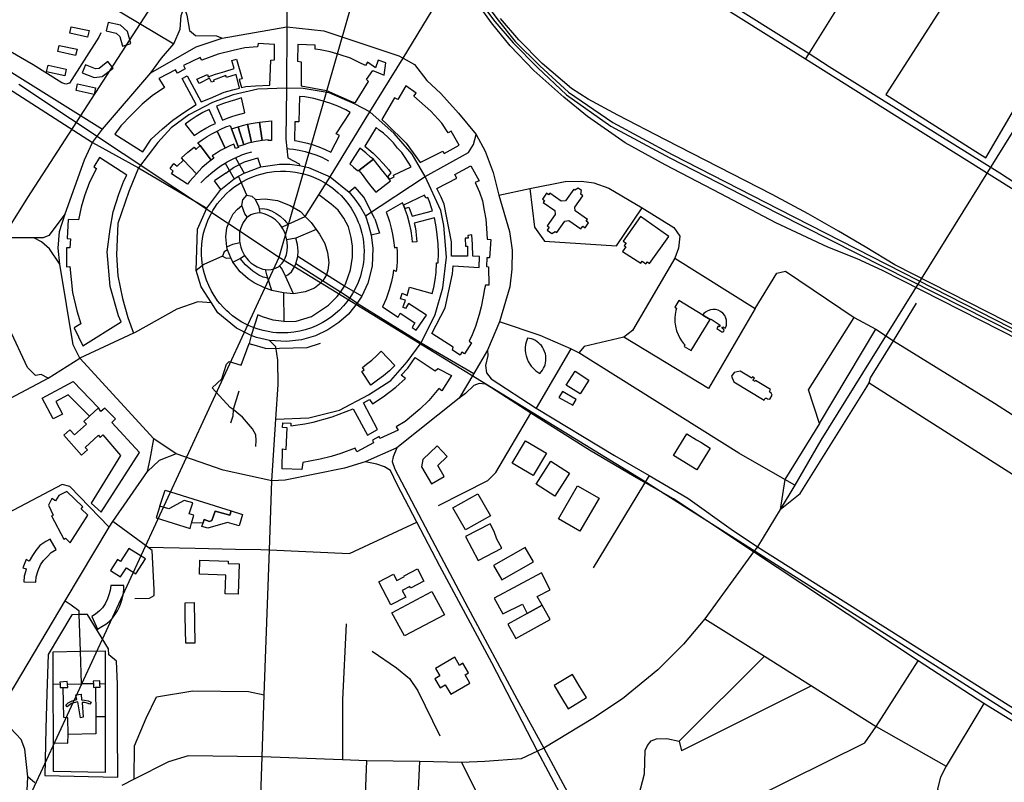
# Model space of a CAD drawing. Header units: millimetres. Extents: x 664923 to 767831, y 3118803 to 3207600.
# Tile 262 of 422: x 716620 to 718021, y 3168564 to 3169649. Entities that reach past the tile are written whole.
import ezdxf

# ---------------------------------------------------------------- set-up
doc = ezdxf.new("R2010")
doc.units = ezdxf.units.MM
for name, color, linetype in [('buildings', 5, 'Continuous'), ('parks', 8, 'Continuous'), ('railways', 4, 'Continuous'), ('roads_2', 2, 'Continuous'), ('roads_3', 3, 'Continuous')]:
    doc.layers.add(name, color=color, linetype=linetype)

msp = doc.modelspace()

# ---------------------------------------------------------------- linework, layer by layer
at = {"layer": 'buildings'}
for points in [[(716693.17, 3169639.34), (716718.67, 3169633.75), (716716.66, 3169624.67), (716691.15, 3169630.24), (716693.17, 3169639.34)], [(716778.34, 3169615.27), (716773.3, 3169632.41), (716763.36, 3169641.61), (716745.76, 3169645.47), (716743.1, 3169633.4), (716757.38, 3169630.27), (716762.33, 3169625.67), (716766.41, 3169611.8), (716778.34, 3169615.27)], [(716676.21, 3169612.82), (716701.55, 3169607.27), (716699.57, 3169598.34), (716674.23, 3169603.89), (716676.21, 3169612.82)], [(716795.31, 3169461.39), (716807.05, 3169479.29), (716823.24, 3169494.22), (716837.85, 3169506.45), (716853.58, 3169517.44), (716871.25, 3169528.46), (716851.38, 3169565.73), (716858.39, 3169569.25), (716878.14, 3169532.54), (716891.22, 3169537.87), (716910.76, 3169546.04), (716923.23, 3169549.59), (716932.92, 3169552.03), (716927.88, 3169571.33), (716914.31, 3169567.02), (716913.45, 3169570.01), (716895.5, 3169563.15), (716896.03, 3169561.33), (716892.9, 3169560.49), (716890.2, 3169566.18), (716875.36, 3169558.6), (716872.1, 3169564.8), (716886.95, 3169571.34), (716888.32, 3169568.24), (716898.48, 3169572.08), (716911.8, 3169575.46), (716925.32, 3169579.92), (716921.68, 3169591.11), (716928.53, 3169592.99), (716936.29, 3169565.26), (716932.45, 3169564.36), (716935.63, 3169552.71), (716941.57, 3169554.21), (716955.41, 3169555.33), (716975.74, 3169556.16), (716977.09, 3169591.89), (716982.37, 3169592.05), (716982.39, 3169614.03), (716959.31, 3169615.59), (716958.41, 3169610.82), (716940.53, 3169609.4), (716923.93, 3169605.7), (716902.57, 3169600.13), (716879.02, 3169591.75), (716876.78, 3169595.69), (716853.06, 3169584.17), (716855.38, 3169579.39), (716844.38, 3169573.49), (716841.76, 3169577.99), (716818.03, 3169565.53), (716825.91, 3169553.09), (716808.26, 3169540.82), (716794.44, 3169529.21), (716778.61, 3169513.63), (716763.93, 3169498.16), (716755.5, 3169486.43), (716795.31, 3169461.39)], [(717015.46, 3169614.28), (717015.08, 3169590.39), (717020.28, 3169589.55), (717020.6, 3169555.14), (717056.44, 3169548.38), (717092.99, 3169532.52), (717097.56, 3169531.41), (717116.41, 3169561.51), (717113.22, 3169564.06), (717122.44, 3169577.03), (717138.32, 3169570.27), (717140.99, 3169587.94), (717129.95, 3169591.93), (717126.35, 3169580.88), (717114.69, 3169588.78), (717111.84, 3169584.27), (717102.76, 3169588.53), (717090.61, 3169594.57), (717075.98, 3169599.23), (717061.57, 3169603.44), (717047.46, 3169606.32), (717040.37, 3169607.25), (717040.36, 3169613.14), (717015.46, 3169614.28)], [(716660.34, 3169584.63), (716686.15, 3169578.98), (716684.07, 3169569.59), (716658.25, 3169575.23), (716660.34, 3169584.63)], [(716709.05, 3169573.8), (716725.97, 3169567.32), (716737.49, 3169568.31), (716753.01, 3169580.35), (716745.55, 3169589.87), (716732.86, 3169580.04), (716727.71, 3169579.59), (716713.41, 3169585.05), (716709.05, 3169573.8)], [(716702.3, 3169557.87), (716727.9, 3169552.27), (716725.87, 3169543.09), (716700.27, 3169548.69), (716702.3, 3169557.87)], [(717189.6, 3169446.41), (717221.89, 3169462.46), (717223.81, 3169459.11), (717245.37, 3169470.74), (717233.72, 3169490.61), (717229.54, 3169488.18), (717220.65, 3169502.12), (717205.08, 3169519.31), (717180.81, 3169540.78), (717184.17, 3169545.02), (717169.26, 3169555.45), (717158.11, 3169535.67), (717153.08, 3169538.18), (717135, 3169507.31), (717141.65, 3169501.25), (717169.64, 3169473.69), (717189.6, 3169446.41)], [(716899.83, 3169526.17), (716908.34, 3169506.23), (716914.35, 3169508.96), (716921.65, 3169511.44), (716927.91, 3169513.38), (716934.94, 3169515.34), (716940.44, 3169516.75), (716935.56, 3169538.05), (716927.21, 3169535.55), (716918.86, 3169533.04), (716909.99, 3169530.02), (716899.83, 3169526.17)], [(717011.25, 3169503.94), (717010.91, 3169477.27), (717014.25, 3169476.85), (717029.3, 3169473.71), (717037.34, 3169471.41), (717045.76, 3169468.52), (717054.72, 3169464.9), (717062.87, 3169461.05), (717075.05, 3169484.63), (717070.36, 3169486.84), (717090.35, 3169517.23), (717084.1, 3169520.98), (717072.42, 3169526.28), (717061.29, 3169530.5), (717050.21, 3169533.96), (717038.68, 3169537.1), (717025.44, 3169539.78), (717017.9, 3169540.1), (717017.17, 3169503.86), (717011.25, 3169503.94)], [(716898.71, 3169501.88), (716889.45, 3169521.8), (716880.61, 3169517.47), (716870.99, 3169511.54), (716862.7, 3169505.9), (716855.47, 3169500.81), (716868.07, 3169484.6), (716876.62, 3169490.24), (716884.68, 3169495.09), (716892.73, 3169499.15), (716898.71, 3169501.88)], [(716919.49, 3169498.87), (716921.29, 3169493.97), (716930.66, 3169468.79), (716931.09, 3169467.51), (716927.19, 3169465.87), (716924.48, 3169472.08), (716918.98, 3169469.88), (716912.48, 3169466.64), (716900.78, 3169490.95), (716905.97, 3169493.66), (716913.26, 3169496.93), (716919.49, 3169498.87)], [(716931, 3169496.94), (716938.74, 3169471.5), (716930.66, 3169468.79), (716921.29, 3169493.97), (716931, 3169496.94)], [(716943.87, 3169500.62), (716949.64, 3169474.51), (716944.89, 3169473.5), (716938.74, 3169471.5), (716931, 3169496.94), (716936.94, 3169498.71), (716943.87, 3169500.62)], [(716961.12, 3169503.56), (716964.76, 3169477.26), (716956.43, 3169475.85), (716949.64, 3169474.51), (716943.87, 3169500.62), (716952, 3169502.16), (716961.12, 3169503.56)], [(716978.33, 3169505.22), (716978.14, 3169477.51), (716973.7, 3169477.43), (716973.56, 3169478.34), (716964.76, 3169477.26), (716961.12, 3169503.56), (716969.49, 3169504.51), (716978.33, 3169505.22)], [(717110.78, 3169469.53), (717116.92, 3169464.69), (717123.04, 3169459.33), (717129.99, 3169452.14), (717136.94, 3169444.71), (717144.45, 3169436.23), (717147.95, 3169431.34), (717143.08, 3169425.73), (717146.14, 3169422.49), (717152.81, 3169425.69), (717151.69, 3169428.27), (717176.94, 3169440.23), (717172.88, 3169446.67), (717168.3, 3169453.12), (717163.65, 3169460.39), (717157.55, 3169466.75), (717151.62, 3169474.21), (717144.02, 3169481.94), (717137.36, 3169487.84), (717131.6, 3169492.1), (717127.07, 3169495.93), (717110.78, 3169469.53)], [(716912.48, 3169466.64), (716905.72, 3169463.37), (716900.05, 3169459.62), (716894.06, 3169455.85), (716896.25, 3169452.24), (716892.49, 3169449.59), (716876.74, 3169470.15), (716873.26, 3169474), (716879.49, 3169478.55), (716886.75, 3169483.12), (716893.24, 3169487.16), (716900.78, 3169490.95), (716912.48, 3169466.64)], [(716892.49, 3169449.59), (716886.42, 3169444.75), (716879.08, 3169438.39), (716871.68, 3169430.2), (716852.98, 3169449.61), (716850.31, 3169452.69), (716859.33, 3169460.95), (716868.38, 3169467.9), (716870.57, 3169464.82), (716876.74, 3169470.15), (716892.49, 3169449.59)], [(717103.7, 3169466.71), (717089.56, 3169444.15), (717095.1, 3169439.65), (717100.75, 3169434.64), (717102.38, 3169434.86), (717123.28, 3169451.04), (717118.97, 3169454), (717112.39, 3169459.83), (717105.91, 3169465.09), (717103.7, 3169466.71)], [(716709.73, 3169185.37), (716764.44, 3169219.54), (716760.74, 3169227.8), (716748.66, 3169269.85), (716744.48, 3169319.05), (716748.59, 3169351.38), (716752.79, 3169376.13), (716760.85, 3169400.99), (716767.97, 3169420.09), (716772.31, 3169427.99), (716733.32, 3169453.22), (716725.64, 3169439.94), (716729.15, 3169437.47), (716719.17, 3169418.38), (716712.32, 3169398.91), (716707.43, 3169382.68), (716703.79, 3169364.81), (716688.74, 3169365.16), (716687.41, 3169338.21), (716692.34, 3169337.77), (716691.43, 3169324.68), (716686.75, 3169324.96), (716686.74, 3169297.91), (716691.16, 3169298.03), (716695.12, 3169261.14), (716701.33, 3169235.05), (716707, 3169216.61), (716697.61, 3169211.02), (716709.73, 3169185.37)], [(716871.68, 3169430.2), (716867.33, 3169425.34), (716861.68, 3169419.23), (716858.61, 3169415.26), (716835.77, 3169430.23), (716838.35, 3169433.94), (716834.06, 3169437.52), (716839.43, 3169444.92), (716843.96, 3169441.1), (716852.98, 3169449.61), (716871.68, 3169430.2)], [(717126.63, 3169403.86), (717147.54, 3169420.04), (717143.08, 3169425.73), (717134.85, 3169436.25), (717126.25, 3169447.24), (717123.28, 3169451.04), (717102.38, 3169434.86), (717107.02, 3169428.93), (717114.51, 3169419.36), (717121.64, 3169410.24), (717126.63, 3169403.86)], [(717268.24, 3169212.76), (717263.74, 3169201.19), (717259.19, 3169191.97), (717262.93, 3169189.43), (717252.99, 3169173.85), (717248.99, 3169176.13), (717246.46, 3169171.9), (717235.69, 3169179.15), (717236.82, 3169183.65), (717206.14, 3169202.8), (717225.09, 3169239.37), (717235.94, 3169287.7), (717236.68, 3169298.95), (717273.52, 3169296.91), (717274.29, 3169312.58), (717264.8, 3169312.92), (717264.24, 3169329.35), (717263.22, 3169343.17), (717257.43, 3169342.54), (717257.77, 3169338.64), (717253.84, 3169338.56), (717254.05, 3169327.08), (717256.94, 3169327.13), (717256.94, 3169312.78), (717234.34, 3169312.93), (717234.15, 3169333.45), (717223.75, 3169387), (717219.54, 3169396.81), (717213.31, 3169409.24), (717241.73, 3169423.82), (717239.21, 3169429.15), (717261.89, 3169441.5), (717273.57, 3169420.22), (717268.01, 3169417.49), (717274.09, 3169403.95), (717278.2, 3169391.84), (717280.77, 3169378.07), (717283.07, 3169365.56), (717284.32, 3169352.8), (717284.89, 3169337.02), (717290.03, 3169336.67), (717288.46, 3169310.76), (717284.53, 3169310.68), (717283.98, 3169298.15), (717287.15, 3169297.94), (717287.35, 3169271.84), (717282.63, 3169271.76), (717281.15, 3169266.51), (717279.28, 3169255.77), (717276.38, 3169240.84), (717273.44, 3169230.09), (717268.24, 3169212.76)], [(717196.03, 3169399.86), (717166.18, 3169385.4), (717168.02, 3169380.54), (717173.78, 3169382.49), (717178.22, 3169369.78), (717207.2, 3169377.36), (717205.52, 3169383.08), (717203.6, 3169389.3), (717200.84, 3169396.3), (717197.95, 3169395.46), (717196.03, 3169399.86)], [(717366.79, 3169392), (717364.77, 3169389.11), (717381.09, 3169377.78), (717381.99, 3169372.38), (717370.43, 3169355.92), (717373.26, 3169353.94), (717370.35, 3169349.81), (717376.91, 3169345.26), (717381.78, 3169348.03), (717384.1, 3169346.42), (717395.66, 3169362.88), (717401.14, 3169363.85), (717418.39, 3169351.87), (717421.04, 3169355.65), (717424.27, 3169353.41), (717429.23, 3169360.47), (717426, 3169362.72), (717427.72, 3169365.16), (717410.03, 3169377.44), (717409.67, 3169382.48), (717421.22, 3169398.94), (717418.16, 3169401.07), (717419.27, 3169406.45), (717414.51, 3169409.76), (717409.91, 3169406.79), (717408.14, 3169408.02), (717396.59, 3169391.56), (717390.11, 3169391.28), (717374.09, 3169402.4), (717372.5, 3169400.13), (717369.27, 3169402.37), (717363.56, 3169394.24), (717366.79, 3169392)], [(717164.7, 3169388.77), (717141.5, 3169375.4), (717143.82, 3169369.26), (717146.07, 3169362.47), (717148.69, 3169352.96), (717150.55, 3169344.31), (717152, 3169335.15), (717152.99, 3169324.76), (717156.75, 3169325.54), (717157.13, 3169318.75), (717156.98, 3169312.75), (717156.85, 3169305.69), (717156.46, 3169298.38), (717155.54, 3169291.32), (717151.94, 3169292.95), (717150.83, 3169285.66), (717149.06, 3169277.03), (717145.81, 3169265.1), (717141.22, 3169252.35), (717135.98, 3169240.78), (717158.39, 3169226.32), (717159.85, 3169228.98), (717161.12, 3169231.78), (717182.09, 3169218.21), (717178.3, 3169211.61), (717184.11, 3169207.8), (717198.7, 3169228.95), (717173.18, 3169245.45), (717168.85, 3169238.59), (717164.98, 3169240.3), (717165.94, 3169242.42), (717168.81, 3169250.37), (717161.78, 3169252.28), (717164.01, 3169260.41), (717171.24, 3169257.16), (717174.36, 3169268.62), (717206.76, 3169259.9), (717208.99, 3169268.3), (717211.15, 3169279.04), (717212.27, 3169289.51), (717212.91, 3169303.54), (717215.16, 3169303.38), (717215.92, 3169317.5), (717215.44, 3169330.54), (717213.53, 3169347.72), (717212.06, 3169357.36), (717210.01, 3169367.24), (717181.03, 3169359.91), (717182.44, 3169354.72), (717183.34, 3169348.47), (717184.24, 3169342.74), (717184.93, 3169333.1), (717178.98, 3169332.76), (717178.44, 3169338.47), (717176.75, 3169349.15), (717174.59, 3169359.24), (717171.59, 3169370.13), (717168.94, 3169378.09), (717168.02, 3169380.54), (717166.18, 3169385.4), (717164.7, 3169388.77)], [(717543.37, 3169341.11), (717503.02, 3169369.35), (717478.3, 3169334.4), (717482.54, 3169331.44), (717480.06, 3169327.93), (717482.42, 3169326.27), (717477.58, 3169319.43), (717503.64, 3169303.03), (717505.56, 3169305.75), (717510.93, 3169302), (717512.97, 3169304.89), (717516.17, 3169302.65), (717543.37, 3169341.11)], [(717554.49, 3169238.82), (717553.51, 3169235.5), (717552.45, 3169230.01), (717552.01, 3169225.4), (717552.07, 3169219.03), (717552.76, 3169213.53), (717554.39, 3169206.91), (717556.56, 3169201.26), (717559.19, 3169196.18), (717561.71, 3169192.28), (717564.35, 3169188.81), (717566.4, 3169186.57), (717565.23, 3169184.63), (717575.28, 3169178.56), (717602.26, 3169222.78), (717591.76, 3169229.11), (717557.68, 3169249.7), (717552, 3169240.4), (717554.49, 3169238.82)], [(717620.16, 3169212.61), (717623.77, 3169210.28), (717624.69, 3169212.04), (717625.48, 3169214.72), (717625.73, 3169218.47), (717625.57, 3169221.76), (717624.61, 3169224.89), (717622.98, 3169228.42), (717620.44, 3169231.68), (717617, 3169234.35), (717613.57, 3169236.02), (717609.73, 3169236.98), (717605.83, 3169237.12), (717602.51, 3169236.6), (717598.8, 3169235.24), (717595.6, 3169233.24), (717593.33, 3169231.19), (717591.76, 3169229.11), (717602.26, 3169222.78), (717603.56, 3169223.37), (717616.6, 3169214.92), (717615.11, 3169212.58), (717613.86, 3169213.36), (717611.71, 3169209.95), (717618.97, 3169205.42), (717619.32, 3169205.28), (717620, 3169205.18), (717620.69, 3169205.33), (717621.29, 3169205.69), (717621.68, 3169206.16), (717621.93, 3169206.83), (717621.96, 3169207.44), (717621.77, 3169208.07), (717621.48, 3169208.51), (717621.14, 3169208.85), (717618.75, 3169210.35), (717620.16, 3169212.61)], [(717359.79, 3169146.08), (717361.87, 3169148.2), (717363.79, 3169150.88), (717365.31, 3169153.47), (717366.37, 3169155.77), (717367.35, 3169158.47), (717367.99, 3169161.35), (717368.44, 3169164.37), (717368.59, 3169168.23), (717368.3, 3169171.35), (717367.84, 3169173.8), (717366.78, 3169177.33), (717365.29, 3169180.67), (717363.71, 3169183.46), (717362.09, 3169185.64), (717360.54, 3169187.36), (717358.5, 3169189.33), (717356.19, 3169191.08), (717353.68, 3169192.75), (717350.86, 3169194.22), (717348.23, 3169195.2), (717345.19, 3169195.97), (717342.45, 3169196.44), (717341.71, 3169194.64), (717340.49, 3169190.71), (717339.77, 3169187.26), (717339.31, 3169182.99), (717339.18, 3169179.19), (717339.68, 3169175.12), (717340.39, 3169171.3), (717341.76, 3169167.04), (717343.41, 3169163.24), (717345.78, 3169159.12), (717347.85, 3169156.27), (717350.81, 3169152.93), (717354.1, 3169149.98), (717357.14, 3169147.67), (717359.79, 3169146.08)], [(717153.56, 3169157.38), (717145.88, 3169149.94), (717137.78, 3169142.85), (717129.17, 3169136.28), (717119.5, 3169129.35), (717106.76, 3169148.68), (717110.15, 3169151.14), (717107.75, 3169154.71), (717113.41, 3169159.17), (717120.91, 3169165.05), (717127.42, 3169171.11), (717134.34, 3169177.91), (717153.56, 3169157.38)], [(716994.14, 3169075.87), (717005.57, 3169075.56), (717005.84, 3169071.74), (717025.54, 3169074.5), (717037.49, 3169076.6), (717064.48, 3169084.2), (717094.43, 3169095.81), (717115.03, 3169058.33), (717129.05, 3169066.2), (717108.95, 3169104.06), (717117.83, 3169109.11), (717122.13, 3169103.03), (717136.98, 3169112.99), (717155.19, 3169126.55), (717168.69, 3169138.89), (717162.67, 3169143.72), (717172.07, 3169153.49), (717182.47, 3169168.7), (717211.24, 3169149.8), (717214.66, 3169152.98), (717234.26, 3169143.25), (717220.75, 3169121.51), (717216.31, 3169124.54), (717202.08, 3169107.56), (717189.22, 3169095.17), (717168.17, 3169077.68), (717155.74, 3169070.31), (717158.56, 3169065.51), (717132.41, 3169053.36), (717131.2, 3169056.58), (717121.75, 3169051.34), (717123.48, 3169047.13), (717099.47, 3169034.48), (717097.09, 3169039.65), (717076.96, 3169032.08), (717063.07, 3169028.12), (717047.61, 3169024.01), (717032.66, 3169021.27), (717022.74, 3169019.42), (717021.23, 3169009.64), (716993.33, 3169010.48), (716993.68, 3169038.79), (716999.23, 3169037.8), (717000.29, 3169068.58), (716994.05, 3169069.07), (716994.14, 3169075.87)], [(717429.83, 3169136.65), (717417.42, 3169117.06), (717397.58, 3169129.5), (717409.99, 3169149.09), (717429.83, 3169136.65)], [(717666.05, 3169134.66), (717663.19, 3169136.38), (717663.96, 3169137.64), (717665.12, 3169139.56), (717662.51, 3169141.13), (717661.34, 3169139.22), (717644.72, 3169149.19), (717636.26, 3169147.51), (717632.62, 3169142.37), (717635.7, 3169134.33), (717679.17, 3169108.23), (717680.73, 3169110.8), (717682.17, 3169110.8), (717683.91, 3169109.78), (717687, 3169109.49), (717690.61, 3169115.05), (717689.04, 3169118.02), (717687.33, 3169119.21), (717686.63, 3169120.53), (717688.19, 3169123.09), (717666.82, 3169135.93), (717666.05, 3169134.66)], [(716652, 3169110.75), (716696.16, 3169134.54), (716732.01, 3169097.1), (716719.37, 3169085.34), (716688.9, 3169115.87), (716671.24, 3169106.15), (716680.75, 3169088.31), (716667.5, 3169081.54), (716652, 3169110.75)], [(717411.55, 3169109.19), (717391.98, 3169120.46), (717387.1, 3169112.06), (717406.67, 3169100.81), (717411.55, 3169109.19)], [(716736.08, 3168948.65), (716790.38, 3169033.71), (716751.02, 3169076.31), (716756.18, 3169081.36), (716740.94, 3169096.74), (716735.52, 3169091.94), (716732.01, 3169097.1), (716719.37, 3169085.34), (716711.38, 3169077.92), (716714.86, 3169074.06), (716697.83, 3169058.61), (716691.4, 3169065.8), (716682.88, 3169058.34), (716707.81, 3169029.83), (716716.33, 3169037.29), (716713.37, 3169040.9), (716732.21, 3169058.21), (716734.64, 3169054.86), (716738.49, 3169058.85), (716763.43, 3169029.55), (716721.67, 3168961.7), (716736.08, 3168948.65)], [(717369.62, 3169032.44), (717350.66, 3169000.67), (717320.67, 3169018.37), (717339.62, 3169050.16), (717369.62, 3169032.44)], [(717602.35, 3169039.85), (717583.36, 3169008.99), (717550.34, 3169029.09), (717569.31, 3169059.93), (717582.91, 3169051.67), (717588.79, 3169048.1), (717602.35, 3169039.85)], [(717223.87, 3168999.43), (717214.74, 3169015.11), (717228.32, 3169027.89), (717213.98, 3169042.96), (717193.61, 3169023.79), (717191.71, 3169013.31), (717205.8, 3168989.04), (717223.87, 3168999.43)], [(717402.37, 3169003.98), (717381.12, 3168971.45), (717354.55, 3168988.61), (717375.79, 3169021.16), (717402.37, 3169003.98)], [(716660.85, 3168958.75), (716667.67, 3168944.51), (716665.33, 3168943.68), (716683, 3168910.34), (716685.08, 3168911.69), (716692.01, 3168905.29), (716716.73, 3168944.64), (716707.39, 3168953.34), (716709.7, 3168956.51), (716687.25, 3168978.28), (716675.55, 3168972.59), (716670.97, 3168964.93), (716665.66, 3168967.97), (716660.85, 3168958.75)], [(716827.1, 3168979.83), (716920.98, 3168950.54), (716918.77, 3168944.22), (716897.93, 3168950.35), (716893.45, 3168936.7), (716890.07, 3168935.59), (716882.68, 3168938.06), (716880.91, 3168933.35), (716864.59, 3168933.13), (716867.87, 3168944.57), (716861.27, 3168946.28), (716866.23, 3168962.03), (716853.83, 3168965.45), (716832.01, 3168953.56), (716819.35, 3168957.25), (716827.1, 3168979.83)], [(717416.95, 3168921.71), (717386.46, 3168939.18), (717413.66, 3168986.16), (717444.15, 3168968.67), (717416.95, 3168921.71)], [(716814.15, 3168940.45), (716862.45, 3168925.68), (716864.59, 3168933.13), (716867.87, 3168944.57), (716861.27, 3168946.28), (716866.23, 3168962.03), (716853.83, 3168965.45), (716832.01, 3168953.56), (716819.35, 3168957.25), (716814.15, 3168940.45)], [(717271.9, 3168974.9), (717289.75, 3168943.27), (717254.17, 3168923.37), (717236.31, 3168955.01), (717271.9, 3168974.9)], [(716936.85, 3168945.33), (716932.43, 3168929.33), (716915.54, 3168934.23), (716887.62, 3168925.89), (716878.92, 3168928.08), (716880.91, 3168933.35), (716882.68, 3168938.06), (716890.07, 3168935.59), (716893.45, 3168936.7), (716897.93, 3168950.35), (716918.77, 3168944.22), (716920.98, 3168950.54), (716936.85, 3168945.33)], [(717289.12, 3168932.25), (717254.42, 3168913.99), (717272.44, 3168880.09), (717305.79, 3168897.65), (717298.85, 3168910.14), (717294.96, 3168921.27), (717289.12, 3168932.25)], [(716643.01, 3168849.25), (716643.66, 3168856.84), (716646.11, 3168865.75), (716649.64, 3168873.66), (716653.72, 3168880), (716658.87, 3168885.31), (716664.8, 3168891.17), (716671.8, 3168895.46), (716663.13, 3168910.45), (716657.16, 3168906.95), (716648.86, 3168901.05), (716642.97, 3168894.15), (716638.11, 3168887.27), (716633.53, 3168879.1), (716629.03, 3168881.37), (716624.53, 3168869.28), (716629.01, 3168868.05), (716628.05, 3168863.6), (716626.59, 3168857.56), (716625.95, 3168849.46), (716643.01, 3168849.25)], [(716771.82, 3168869.65), (716785.46, 3168861.04), (716799.04, 3168882.33), (716775.42, 3168897.24), (716763.52, 3168878.6), (716759.24, 3168881.3), (716749.38, 3168865.84), (716763.64, 3168856.83), (716771.82, 3168869.65)], [(717305.68, 3168852.54), (717350.76, 3168877.92), (717339.1, 3168898.42), (717294.02, 3168873.05), (717305.68, 3168852.54)], [(716876.44, 3168880.48), (716916.48, 3168879.12), (716916.36, 3168875.53), (716932.12, 3168875.01), (716930.64, 3168832.11), (716912.49, 3168832.72), (716913.41, 3168859.18), (716875.75, 3168860.47), (716876.44, 3168880.48)], [(717166.83, 3168858.15), (717185.74, 3168868.09), (717194.97, 3168850.71), (717176.06, 3168840.78), (717175, 3168842.78), (717164.34, 3168837.17), (717169.26, 3168827.9), (717148.15, 3168816.8), (717130.75, 3168849.56), (717151.86, 3168860.66), (717156.63, 3168851.67), (717167.28, 3168857.31), (717166.83, 3168858.15)], [(717363.41, 3168816.47), (717355.97, 3168828.96), (717374.68, 3168838.44), (717362.44, 3168862.23), (717295.15, 3168826.26), (717307.37, 3168804.04), (717335.19, 3168817.87), (717342.13, 3168804.68), (717363.41, 3168816.47)], [(716749.52, 3168844.5), (716748.7, 3168837.21), (716746.96, 3168831.05), (716744.87, 3168825.18), (716741.44, 3168818.42), (716737.76, 3168812.72), (716733.33, 3168808.1), (716728.08, 3168803.79), (716722.56, 3168800.15), (716730.77, 3168782.29), (716736.82, 3168785.85), (716742.43, 3168789.18), (716747.37, 3168793.35), (716751.83, 3168797.68), (716755.53, 3168802.86), (716758.96, 3168808.25), (716761.93, 3168813.93), (716764.1, 3168819.32), (716765.66, 3168824.7), (716767.39, 3168831.32), (716768.04, 3168838.06), (716767.93, 3168844.32), (716749.52, 3168844.5)], [(717149.65, 3168805.55), (717206.55, 3168835.83), (717224.3, 3168802.84), (717167.41, 3168772.54), (717149.65, 3168805.55)], [(716855.18, 3168819.86), (716868.13, 3168820.1), (716869.2, 3168762.37), (716856.26, 3168762.13), (716855.56, 3168799.88), (716855.18, 3168819.86)], [(717363.41, 3168816.47), (717342.13, 3168804.68), (717314.4, 3168789.31), (717325.79, 3168768.97), (717374.8, 3168796.12), (717363.41, 3168816.47)], [(717217.71, 3168715.87), (717210.52, 3168711.67), (717218.19, 3168698.66), (717225.39, 3168702.86), (717233.23, 3168689.56), (717260.51, 3168705.49), (717253.56, 3168717.28), (717258.49, 3168720.15), (717250.52, 3168733.67), (717245.6, 3168730.79), (717238.82, 3168742.27), (717211.54, 3168726.35), (717217.71, 3168715.87)], [(717380.23, 3168701.89), (717390.86, 3168684.48), (717400.26, 3168669.11), (717426.34, 3168684.88), (717416.95, 3168700.26), (717406.32, 3168717.66), (717380.23, 3168701.89)], [(716700.08, 3168688.84), (716707.39, 3168689.78), (716707.86, 3168681.53), (716712.18, 3168681.29), (716717.62, 3168680.12), (716721.49, 3168678.29), (716719.95, 3168675.41), (716715.77, 3168676.92), (716712.09, 3168677.8), (716708.73, 3168677.74), (716710.23, 3168657.12), (716706.58, 3168656.11), (716702.81, 3168678.89), (716698.84, 3168678.03), (716693.76, 3168676.34), (716689.98, 3168673.73), (716687.46, 3168671.62), (716685.51, 3168674.29), (716688.95, 3168677.68), (716694.8, 3168680.33), (716701.47, 3168682.05), (716700.08, 3168688.84)]]:
    msp.add_lwpolyline(points, close=True, dxfattribs=at)
at = {"layer": 'parks'}
for points in [[(717852.3, 3169542.7), (717994.31, 3169452.86), (718035, 3169522.54), (718050.13, 3169558.17), (718059.11, 3169596.55), (718065.64, 3169631.31), (718070.44, 3169700.67), (717959.71, 3169710.74), (717852.3, 3169542.7)], [(717095.39, 3169374.6), (717098.52, 3169368.57), (717101.75, 3169361.23), (717103.25, 3169357.27), (717104.77, 3169352.67), (717106.68, 3169345.76), (717107.95, 3169339.83), (717108.96, 3169333.49), (717109.68, 3169325.95), (717109.88, 3169320.95), (717109.74, 3169312.74), (717109.52, 3169309.39), (717108.93, 3169303.87), (717108.17, 3169298.91), (717106.97, 3169293.03), (717104.65, 3169284.52), (717101.39, 3169275.49), (717097.75, 3169267.43), (717093.68, 3169260.01), (717089.54, 3169253.58), (717085.35, 3169247.89), (717080.65, 3169242.29), (717074.74, 3169236.15), (717069.25, 3169231.17), (717065.49, 3169228.11), (717061.56, 3169225.17), (717055.14, 3169220.93), (717050.18, 3169218.03), (717041.96, 3169213.93), (717035.06, 3169211.08), (717026.28, 3169208.16), (717018.5, 3169206.21), (717010.05, 3169204.74), (717001.7, 3169203.89), (716992.26, 3169203.65), (716985.41, 3169203.97), (716980.27, 3169204.47), (716973.26, 3169205.53), (716966.59, 3169206.94), (716959.46, 3169208.94), (716951.17, 3169211.87), (716946.3, 3169213.94), (716939.96, 3169217.04), (716936.01, 3169219.21), (716932.31, 3169221.44), (716927.3, 3169224.79), (716922.91, 3169228.03), (716917.99, 3169232.07), (716914.69, 3169235.06), (716910.52, 3169239.19), (716904.8, 3169245.6), (716901.64, 3169249.58), (716900.15, 3169251.62), (716896.54, 3169256.93), (716892.36, 3169264), (716888.88, 3169270.95), (716885.64, 3169278.79), (716882.73, 3169287.64), (716881.32, 3169293.2), (716880.05, 3169299.63), (716878.89, 3169308.55), (716878.5, 3169314.99), (716878.46, 3169321.14), (716879.07, 3169330.69), (716879.97, 3169337.44), (716881.22, 3169343.89), (716882.86, 3169350.27), (716885.07, 3169357.17), (716887.54, 3169363.49), (716890.39, 3169369.74), (716892.24, 3169373.27), (716894.77, 3169377.72), (716897.52, 3169382.09), (716901.08, 3169387.18), (716904.53, 3169391.59), (716908.85, 3169396.54), (716913.92, 3169401.72), (716918.89, 3169406.2), (716924.84, 3169410.94), (716929.99, 3169414.55), (716936.72, 3169418.7), (716944.63, 3169422.81), (716952.69, 3169426.25), (716957.86, 3169428.09), (716965, 3169430.18), (716972.29, 3169431.81), (716981.9, 3169433.25), (716990.97, 3169433.86), (716998.84, 3169433.82), (717004.56, 3169433.45), (717012.46, 3169432.46), (717023.71, 3169430.1), (717028.8, 3169428.63), (717034.71, 3169426.61), (717041.07, 3169424.05), (717046.53, 3169421.46), (717053.74, 3169417.5), (717060.68, 3169413), (717065.42, 3169409.51), (717069.21, 3169406.43), (717073.15, 3169402.96), (717077.2, 3169398.99), (717083.12, 3169392.43), (717088.17, 3169385.95), (717091.52, 3169381.03), (717095.39, 3169374.6)], [(716660.61, 3168746.12), (716658.74, 3168690.96), (716657.06, 3168640.7), (716655.97, 3168574.16), (716759.73, 3168571.47), (716759.35, 3168639.29), (716759.02, 3168703.78), (716757.83, 3168736.81), (716746.64, 3168745.69), (716746.19, 3168754.34), (716716.56, 3168803.14), (716704.34, 3168803.05), (716694.23, 3168802.73), (716660.61, 3168746.12)]]:
    msp.add_lwpolyline(points, close=True, dxfattribs=at)
at = {"layer": 'railways'}
for points in [[(716106.23, 3162889.81), (716367.13, 3163835.97), (716365.51, 3163994.89), (716380.11, 3164187.15), (716399.91, 3164524.17), (716383.73, 3164706.38), (716230.83, 3165297.99), (716205.44, 3165462.59), (716260.88, 3166725.76), (716327.47, 3167441.34), (716479.82, 3168211.11), (716989.23, 3169311.7), (717319.04, 3170462.37)], [(712571.73, 3166867.95), (712768.42, 3167118.32), (713025.5, 3167382.13), (713619.26, 3167870.14), (714061.1, 3168134.66), (714454.14, 3168335.65), (715375.72, 3168645.68), (716145.19, 3168897.14), (716220.47, 3168929.2), (716300.26, 3168975.09), (716377.79, 3169017.71), (716423.12, 3169062.7), (716631.65, 3169396.49), (717251.62, 3170354.79)], [(717253.44, 3169708.53), (717273.99, 3169675.91), (717296.01, 3169646.91), (717321.81, 3169616.38), (717356.68, 3169581.28), (717397.74, 3169542.48), (717461.16, 3169497.89), (717544.9, 3169452.67), (717697.96, 3169374.3), (718073.54, 3169183.88), (718332.34, 3169050.27), (718431.82, 3168999.91), (718527.92, 3168945.52), (718686.6, 3168844.12), (718854.74, 3168738.54), (718927.37, 3168694.57), (719052.83, 3168615.01)], [(717255.72, 3169713.28), (717277.57, 3169679.87), (717300.71, 3169648.5), (717324.99, 3169618.33), (717359.95, 3169583.67), (717400.82, 3169546.45), (717463.82, 3169503.12), (717548.1, 3169457.52), (717700.09, 3169379.6), (718073.32, 3169188.93), (718335.31, 3169054.05), (718433.58, 3169003.67), (718530.37, 3168948.85), (718690.35, 3168848.38), (718858.11, 3168742.72), (718930.32, 3168698.26), (719056.07, 3168619.12)], [(718070.34, 3169179.32), (717847.52, 3169292.56), (717811.35, 3169309.14), (717769.66, 3169325.62), (717695.72, 3169360.3), (717617.22, 3169401.41), (717538.13, 3169442.84), (717481.16, 3169474.23), (717427.77, 3169511.75), (717394.17, 3169539.17), (717351.56, 3169577.14), (717317.82, 3169612.11), (717291.23, 3169645.02), (717270.35, 3169673.89)], [(719059.3, 3168623.21), (718933.72, 3168701.38), (718864.09, 3168751.61), (718808.51, 3168788.75), (718697.44, 3168859.21), (718621.7, 3168907.79), (718582.11, 3168931.87), (718535.17, 3168958.86), (718436.24, 3169008.6), (718337.68, 3169058.68), (718075.35, 3169193.25), (717865.1, 3169300.73), (717822.85, 3169326.21), (717784.61, 3169348.63), (717741.59, 3169373.31), (717690.64, 3169400.59), (717538.65, 3169478.51), (717471.12, 3169513.29), (717428.78, 3169536.4), (717405.22, 3169551.56), (717363.14, 3169586.87), (717330.16, 3169620.88), (717303.86, 3169651.11)], [(716618.61, 3169557.66), (716989.23, 3169311.7), (717511.96, 3168990.79), (718145.68, 3168589.37), (718229.54, 3168557.82), (718420.18, 3168546.37), (718617.34, 3168537.83), (718778.34, 3168548.8), (718928.51, 3168529.22)]]:
    msp.add_lwpolyline(points, dxfattribs=at)
at = {"layer": 'roads_2'}
for points in [[(719024.67, 3168788.92), (718835.73, 3168906.92), (718810.95, 3168921.95), (718798.57, 3168930.13), (718535.25, 3169094.59), (718139.4, 3169341.11), (718120.82, 3169352.78), (717877.5, 3169505.69), (717738.1, 3169593.31), (717467.23, 3169763.22), (717332.31, 3169847.95), (717324.19, 3169861.51)], [(717324.19, 3169861.51), (717340.91, 3169853.88), (717471.76, 3169772.16), (717606.05, 3169687.48), (717742.95, 3169601.17), (717771.66, 3169582.57), (717882.35, 3169513.39), (718014.54, 3169431.28), (718111.22, 3169368.62), (718217.43, 3169300.65), (718348.76, 3169218.03), (718462.19, 3169147.33), (718501.94, 3169122.11), (718573.97, 3169077.12), (718684.86, 3169007.42), (718802.19, 3168935.48), (718813.79, 3168928.82), (718839.16, 3168911.11), (718923.14, 3168860.21), (719046.77, 3168785.27)], [(716492.78, 3169822.27), (716666.79, 3169718.18), (716839.12, 3169615.11)], [(717000.14, 3169639.32), (716999.65, 3169551.89), (716998.54, 3169479.27), (716999.97, 3169465.99), (717001.38, 3169452.94), (717017.49, 3169444.37), (717018.02, 3169442.12)], [(717061.75, 3169425.64), (717118.16, 3169518.14), (717165.42, 3169594.58)], [(717111.73, 3169370.42), (717196.96, 3169426.48), (717258.35, 3169460.35), (717265.64, 3169471.87), (717269.5, 3169485.84)], [(716723.36, 3169474.45), (716789, 3169438.55), (716886.4, 3169381.39)], [(717088.68, 3169403.78), (717096.81, 3169394.16), (717104.75, 3169382.46), (717111.73, 3169370.42), (717116.44, 3169356.85), (717120.16, 3169342.8), (717122.5, 3169324.41), (717121.23, 3169298.7), (717115.09, 3169274.69), (717106.51, 3169256), (717100.27, 3169246.03), (717087.61, 3169230.53), (717074.14, 3169218.33), (717058.51, 3169207.89), (717041.02, 3169199.65), (717021.05, 3169193.85), (716999.72, 3169191.36), (716975.57, 3169192.88), (716957.11, 3169197.23), (716949.47, 3169199.92), (716928.37, 3169210.45), (716901.81, 3169232.45), (716892.95, 3169246.31), (716878.16, 3169269.51), (716871.09, 3169292.65), (716873.17, 3169351.38), (716886.4, 3169381.39), (716906.34, 3169407.61), (716924.96, 3169422.73), (716931.09, 3169426.56), (716939.47, 3169431.07), (716962.82, 3169439.8), (716989.57, 3169443.95), (717004.33, 3169443.8), (717018.02, 3169442.12), (717030.78, 3169439.17), (717061.75, 3169425.64), (717088.68, 3169403.78)], [(716892.95, 3169246.31), (716873.32, 3169247.91), (716843.62, 3169237.33), (716783.39, 3169203.98), (716782.11, 3169203.38), (716705.78, 3169167.65)], [(717100.27, 3169246.03), (717191.3, 3169189.85), (717265.95, 3169145.86)], [(716978.77, 3168993.43), (716984.48, 3169081.07), (716987.49, 3169130.16), (716987.08, 3169165.11), (716984.42, 3169183.74), (716975.57, 3169192.88)]]:
    msp.add_lwpolyline(points, dxfattribs=at)
at = {"layer": 'roads_3'}
for points in [[(716941.48, 3170262.11), (717005.67, 3169898.75), (717000.61, 3169741.63), (717000.14, 3169639.32)], [(715828.84, 3170060.8), (716188.23, 3169836.74), (716413.25, 3169696.79), (716737.87, 3169493.49)], [(716178.77, 3169821.65), (716477.34, 3169632.31), (716604.2, 3169551.46), (716723.36, 3169474.45)], [(717738.1, 3169593.31), (717742.95, 3169601.17), (717795.4, 3169685.28), (717836.26, 3169750.8)], [(716806.45, 3169573.67), (716821.77, 3169594.4), (716839.12, 3169615.11), (716848.34, 3169635.66), (716849.76, 3169655.45), (716854.08, 3169666.69)], [(716854.08, 3169666.69), (716857.73, 3169655.82), (716861.37, 3169634.11), (716870.08, 3169626.63), (716900.04, 3169626.29), (716908.21, 3169622.87)], [(717165.42, 3169594.58), (717206.7, 3169662.35)], [(716735.49, 3169630.66), (716732.46, 3169624.34), (716690.91, 3169559.1), (716685.43, 3169557.44), (716679.89, 3169559.42), (716639.27, 3169585.28), (716546.36, 3169638.6), (716541.63, 3169644.81)], [(716908.21, 3169622.87), (717000.14, 3169639.32), (717052.59, 3169633.68), (717159.24, 3169598.08), (717165.42, 3169594.58), (717181.51, 3169585.44), (717199.11, 3169563.04), (717219.21, 3169544.15)], [(717219.21, 3169544.15), (717244.09, 3169516.5), (717269.5, 3169485.84), (717282.33, 3169462.15), (717293.38, 3169432.09), (717301.48, 3169399.83), (717316.78, 3169348.16), (717320.61, 3169321.23), (717320.03, 3169294.25), (717317.34, 3169269.47), (717302.54, 3169219.26), (717285.71, 3169179.2), (717265.95, 3169145.86), (717245.33, 3169111.03), (717156.66, 3169040.36), (717111.41, 3169020.3), (717081.95, 3169011.33), (716997.79, 3168994.11), (716978.77, 3168993.43), (716909.3, 3169008.5), (716842.68, 3169031.46), (716810.65, 3169053.07), (716705.78, 3169167.65), (716696.24, 3169186.77), (716677.14, 3169301.43), (716674.66, 3169324.2), (716676.47, 3169348.23), (716684.55, 3169373.27), (716712.41, 3169450.04), (716723.36, 3169474.45), (716737.87, 3169493.49), (716806.45, 3169573.67), (716871.19, 3169610.61), (716908.21, 3169622.87)], [(716984.48, 3169081.07), (717031.34, 3169083.01), (717075.09, 3169093.92), (717116.32, 3169115.4), (717148.08, 3169136.23), (717171.17, 3169162.44), (717191.3, 3169189.85), (717211.1, 3169230.02), (717221.94, 3169267.9), (717227.33, 3169311.39), (717223.51, 3169356.59), (717218.96, 3169377.96), (717196.96, 3169426.48), (717178.57, 3169457.93), (717152.71, 3169487.39), (717118.16, 3169518.14), (717097.45, 3169529.32), (717060.17, 3169545.06), (717023.41, 3169551.56), (716999.65, 3169551.89), (716958.59, 3169550.36), (716923.65, 3169542.35), (716894.31, 3169531.46), (716860.65, 3169513.9), (716835.42, 3169495.54), (716816.38, 3169474.48), (716789, 3169438.55), (716775.36, 3169404.75), (716759.51, 3169359.46), (716757.63, 3169315.03), (716759.69, 3169284.82), (716766.31, 3169252.81), (716773.7, 3169225.56), (716782.11, 3169203.38)], [(718045.21, 3169510.33), (717759.59, 3169051.01)], [(716878.12, 3169417.4), (716878.6, 3169417.96), (716885.21, 3169424.69), (716891.83, 3169430.66), (716899.53, 3169436.79), (716906.49, 3169441.69), (716912.25, 3169445.23), (716915.31, 3169447.11), (716925.62, 3169452.46), (716926.87, 3169452.99), (716935.99, 3169456.88), (716943.19, 3169459.46), (716950.23, 3169461.57)], [(716999.97, 3169465.99), (717003.88, 3169465.66), (717009.36, 3169464.94), (717017.72, 3169463.56), (717026.28, 3169461.64), (717033.58, 3169459.56), (717041.37, 3169456.89), (717049.69, 3169453.53), (717055.05, 3169451.07), (717059.41, 3169448.75)], [(716912.25, 3169445.23), (716924.96, 3169422.73)], [(716913.08, 3169430.87), (716924.37, 3169439.06), (716939.86, 3169447.04)], [(716926.87, 3169452.99), (716939.47, 3169431.07)], [(716939.86, 3169447.04), (716958.97, 3169452.63)], [(716962.82, 3169439.8), (716958.97, 3169452.63)], [(716913.08, 3169430.87), (716897.06, 3169420.11)], [(716943.03, 3169399.66), (716931.09, 3169426.56)], [(716992.92, 3169354.12), (717001.9, 3169358.5), (717026.34, 3169369.49), (717045.54, 3169400.32), (717061.75, 3169425.64)], [(716906.34, 3169407.61), (716897.06, 3169420.11)], [(717301.48, 3169399.83), (717345.75, 3169409.34), (717396.16, 3169419.22), (717419.02, 3169419.63), (717436.87, 3169417.25), (717458.21, 3169409.62), (717505.75, 3169381.75), (717550.5, 3169353.47), (717559, 3169341.18), (717557.1, 3169324.25), (717551.82, 3169310.08), (717491.86, 3169206.98), (717479.42, 3169197.75), (717423.2, 3169184.51), (717415.23, 3169175.35)], [(716677.14, 3169301.43), (716662.59, 3169323.31), (716650.94, 3169333.37), (716640.04, 3169339.09), (716603.97, 3169339.19), (716307.72, 3169356.47), (715901.66, 3169379.76), (715643.55, 3169398.42)], [(716995.4, 3169260.57), (716978.94, 3169263.85), (716967.54, 3169268.43), (716953.5, 3169274.93), (716945.06, 3169280.83), (716933.65, 3169290.53), (716923.03, 3169304.21), (716920.4, 3169310.62), (716915.82, 3169321.77), (716914.7, 3169326.04), (716913.48, 3169340.36), (716914.92, 3169353.37), (716918.99, 3169363.84), (716923.63, 3169373.31), (716930.04, 3169379.97), (716936.15, 3169385.02), (716937.29, 3169393.15), (716943.03, 3169399.66), (716950.42, 3169398.2), (716955.66, 3169393.59), (716969.19, 3169394.68), (716986.98, 3169392.01), (717004.86, 3169385.02), (717019.29, 3169376.68), (717026.34, 3169369.49), (717034.73, 3169360.61), (717041.94, 3169350.64), (717046.72, 3169344.04), (717053.89, 3169330.83), (717058.02, 3169317.99), (717060.02, 3169304.05), (717058.43, 3169292.95), (717056.34, 3169286.53), (717051.54, 3169278.59), (717050.89, 3169277.86), (717046.55, 3169272.86), (717039.32, 3169267.17), (717026.19, 3169262.2), (717009.37, 3169259.28), (716995.4, 3169260.57)], [(716995.65, 3169220.17), (717013.19, 3169220.48), (717035.22, 3169227.09), (717059.15, 3169243.38), (717071.68, 3169255.36), (717076.18, 3169261.85), (717082, 3169270.3), (717084.13, 3169274.66), (717090.61, 3169293.24), (717093.23, 3169311.53), (717093.58, 3169327.37), (717091.73, 3169339.47), (717087.85, 3169354.46), (717080.93, 3169366.98), (717073.28, 3169378.28), (717063.08, 3169386.86), (717045.54, 3169400.32)], [(717097.17, 3169411.08), (717088.68, 3169403.78)], [(717109.76, 3169396.96), (717097.17, 3169411.08)], [(717345.75, 3169409.34), (717352.43, 3169354.15), (717366.76, 3169334.37), (717469.24, 3169327.78), (717505.75, 3169381.75)], [(716944.23, 3169368.43), (716940.49, 3169373.28), (716936.15, 3169385.02)], [(716962.08, 3169374.38), (716960.97, 3169380.37), (716960.52, 3169382.79), (716955.66, 3169393.59)], [(717125.28, 3169365.92), (717109.76, 3169396.96)], [(716684.55, 3169373.27), (716661.64, 3169342.29), (716653.36, 3169338.94), (716640.04, 3169339.09)], [(716940.47, 3169364.36), (716938.04, 3169360.65), (716935.86, 3169356.31), (716933.95, 3169351.58), (716932.83, 3169346.53), (716932.64, 3169340.37), (716932.83, 3169334.05), (716933.1, 3169332.38), (716933.52, 3169329.68), (716934.48, 3169325.83), (716935.96, 3169321.58), (716937.71, 3169317.73), (716939.95, 3169313.66), (716942.54, 3169310.09), (716945.45, 3169306.69), (716948.98, 3169303.48), (716953.24, 3169300.45), (716957.71, 3169297.68), (716962.22, 3169295.78), (716966.12, 3169294.56), (716969.71, 3169293.72), (716973.63, 3169293.42), (716977.79, 3169293.77), (716981.54, 3169294.71), (716985.1, 3169296.22), (716988.21, 3169297.95), (716989.56, 3169299.14), (716990.95, 3169300.37), (716993.25, 3169302.83), (716995.71, 3169306.44), (716997.79, 3169310.21), (716999.61, 3169315.21), (717000.45, 3169320.43), (717001, 3169326.45), (717000.44, 3169332.83), (716999.96, 3169336.02), (716999.69, 3169337.8), (716998.09, 3169343.67), (716996.54, 3169347.59), (716994.53, 3169351.58), (716992.92, 3169354.12), (716991.87, 3169355.78), (716989.4, 3169358.96), (716984.01, 3169364.39), (716978.1, 3169368.36), (716971.53, 3169371.84), (716967.83, 3169373.31), (716964.43, 3169374.12), (716962.08, 3169374.38), (716958.05, 3169374.31), (716953.08, 3169373.32), (716948.91, 3169371.62), (716945.52, 3169369.52), (716944.23, 3169368.43), (716942.82, 3169367.24), (716940.47, 3169364.36)], [(716960.97, 3169380.37), (716965.8, 3169380.79), (716971.59, 3169379.86), (716978.46, 3169377.38), (716985.09, 3169373.58), (716990.67, 3169369.77), (716996.55, 3169364.14), (716999.5, 3169360.8), (717001.9, 3169358.5)], [(716660.57, 3169139.5), (716650.5, 3169144.62), (716642.29, 3169143.23), (716630.93, 3169154.7), (716604.85, 3169210.33), (716595.06, 3169219.6), (716583.54, 3169223.02), (716538.45, 3169223.38), (716441.73, 3169230.46), (716364.07, 3169236), (716351.66, 3169238.31), (716346.82, 3169242.03), (716328.01, 3169272.28), (716315.16, 3169298.37), (716306.3, 3169330.87), (716307.72, 3169356.47)], [(717125.28, 3169365.92), (717131.75, 3169345.71)], [(717041.94, 3169350.64), (717012.73, 3169338.35), (716999.96, 3169336.02)], [(717131.75, 3169345.71), (717120.16, 3169342.8)], [(716914.7, 3169326.04), (716923.46, 3169329.9), (716933.1, 3169332.38)], [(716998.03, 3169284.56), (717001.67, 3169286.19), (717006.57, 3169290.73), (717011.17, 3169297.6), (717012.71, 3169302.01), (717015.57, 3169312.31), (717016, 3169319.87), (717015.03, 3169329.51), (717012.73, 3169338.35)], [(716915.82, 3169321.77), (716911.04, 3169319.05), (716908.4, 3169313.02), (716881.74, 3169301.08), (716871.09, 3169292.65)], [(716923.03, 3169304.21), (716933.8, 3169309.73), (716939.95, 3169313.66)], [(716908.4, 3169313.02), (716913.86, 3169309.88), (716920.4, 3169310.62)], [(716973.07, 3169281.62), (716966.5, 3169282.95), (716960.21, 3169285.94), (716951.46, 3169291.52), (716941.2, 3169300.52), (716933.8, 3169309.73)], [(717100.27, 3169246.03), (717076.18, 3169261.85), (717050.89, 3169277.86), (717012.71, 3169302.01)], [(717106.51, 3169256), (717082, 3169270.3), (717056.34, 3169286.53), (717015.57, 3169312.31)], [(717551.82, 3169310.08), (717666.46, 3169238.33), (717599.94, 3169124.65), (717479.42, 3169197.75)], [(716978.94, 3169263.85), (716973.07, 3169281.62), (716971.5, 3169286.42), (716969.71, 3169293.72)], [(717009.37, 3169259.28), (716998.03, 3169284.56), (716993.1, 3169295.43), (716989.56, 3169299.14)], [(717666.46, 3169238.33), (717697.25, 3169288.85), (717709.66, 3169291.5), (717806.96, 3169225.43), (717838.14, 3169208.95), (717862.9, 3169192.63), (718006.97, 3169103.6), (718182.8, 3168990.7), (718205.67, 3168975.1)], [(716995.4, 3169260.57), (716995.65, 3169220.17)], [(717758.02, 3169074.96), (717708.53, 3168995.26), (717701.74, 3168952.68), (717730.25, 3168975.29), (717825.29, 3169127.2), (717828.42, 3169132.91), (717830.19, 3169139.97), (717862.9, 3169192.63), (717895.86, 3169245.94)], [(716995.65, 3169220.17), (716980.55, 3169222.03), (716965.23, 3169226.79), (716958.77, 3169229.44), (716949.47, 3169199.92), (716947.19, 3169192.45)], [(717722.53, 3168987.22), (717708.53, 3168995.26), (717643.08, 3169032.83), (717415.23, 3169175.35), (717404.1, 3169180.99), (717360.37, 3169199.88), (717302.54, 3169219.26)], [(717758.02, 3169074.96), (717742.27, 3169122.92), (717806.96, 3169225.43)], [(717758.02, 3169074.96), (717838.14, 3169208.95)], [(716955.82, 3169042.35), (716956.46, 3169050.71), (716955.78, 3169058.79), (716951.16, 3169067.05), (716936.95, 3169084.02), (716923.65, 3169094.8), (716919.55, 3169097.85), (716893.66, 3169125.75), (716907.6, 3169138.29), (716914.3, 3169159.03), (716918.15, 3169163.27), (716934.85, 3169157.79), (716946.48, 3169188.51)], [(716947.19, 3169192.45), (716946.48, 3169188.51), (716950.08, 3169187.15)], [(716969.72, 3169181.65), (717029.15, 3169182.83), (717048.09, 3169188.91)], [(716969.72, 3169181.65), (716950.08, 3169187.15)], [(717285.71, 3169179.2), (717286.12, 3169171.42), (717282.68, 3169157.41), (717283.92, 3169146.96), (717290.77, 3169138.18), (717354.51, 3169096.88), (717465.97, 3169029.3), (717515.53, 3169000.91), (717570.56, 3168968.71), (717632.12, 3168924.53), (717669.67, 3168899.41), (718147.97, 3168597.63), (718159.72, 3168594.41), (718167.71, 3168592.9)], [(717404.1, 3169180.99), (717354.51, 3169096.88)], [(715930.18, 3168753.64), (716108.66, 3168847.15), (716521.61, 3169065.89), (716660.57, 3169139.5), (716705.78, 3169167.65)], [(718154.09, 3168572.6), (718144.8, 3168582.27), (717991.47, 3168676.53), (717898.04, 3168737.01), (717664.14, 3168892.42), (717597.35, 3168936.3), (717550.02, 3168967.59), (717494.23, 3168999.47), (717430.79, 3169036.89), (717347.06, 3169089.34), (717291.34, 3169125.7), (717282.44, 3169130.66), (717273.61, 3169131.72), (717266.21, 3169128.97), (717254.24, 3169117.6), (717245.33, 3169111.03)], [(717828.42, 3169132.91), (718146.24, 3168930.24)], [(716931.54, 3169120.98), (716923.65, 3169094.8), (716923.02, 3169085.07), (716919.77, 3169075.37)], [(717215.63, 3168958), (717286, 3168993.92), (717293.11, 3169000.94), (717297.33, 3169005.1), (717347.06, 3169089.34)], [(717759.59, 3169051.01), (717722.53, 3168987.22), (717701.74, 3168952.68), (717669.67, 3168899.41), (717664.14, 3168892.42), (717594.81, 3168796.95), (717564.51, 3168760.99), (717527.63, 3168724.41), (717477.57, 3168683.16), (717435.37, 3168655.27), (717365.44, 3168612.94), (717356.44, 3168608.67), (717333.31, 3168597.68), (717281.82, 3168593.79), (717248.42, 3168592.55), (717188.62, 3168593.92), (717113.88, 3168595), (717079.4, 3168596.27), (716964.9, 3168600.48), (716859.61, 3168602.08), (716831.77, 3168593.49), (716782.77, 3168568.73), (716765.36, 3168560.02)], [(716801.79, 3169006.72), (716805.78, 3169024.03), (716810.65, 3169053.07)], [(717156.66, 3169040.36), (717151.32, 3169027.43), (717149.96, 3169020.86), (717153.45, 3169009.93), (717206.54, 3168909.85), (717257.65, 3168813.3), (717327.45, 3168683.05), (717365.44, 3168612.94), (717459.91, 3168437.44), (717505.81, 3168346.79), (717534.9, 3168292.21), (717574.46, 3168218.01), (717612.29, 3168145.67), (717652.96, 3168064.63), (717702.7, 3167971.48), (717729.32, 3167922.67), (717737.5, 3167918.69)], [(716842.68, 3169031.46), (716818.35, 3169022.06), (716801.79, 3169006.72)], [(717720.12, 3167909.1), (717720.03, 3167919.41), (717714.24, 3167933.87), (717659.52, 3168039.57), (717610.42, 3168133.2), (717605.43, 3168142.06), (717565.41, 3168213.27), (717527.25, 3168287.99), (717498.05, 3168342.99), (717450.58, 3168432.42), (717356.44, 3168608.67), (717291.74, 3168734.45), (717217.62, 3168871.75), (717184.99, 3168934.49), (717157.2, 3168987.89), (717147.41, 3169007.78), (717138.95, 3169013.12), (717128.11, 3169017.22), (717116.34, 3169019.43), (717111.41, 3169020.3)], [(716372.31, 3168328.78), (716480.86, 3168496.54), (716586.77, 3168657.83), (716684.86, 3168822.76), (716747.15, 3168927.5), (716752.66, 3168935.48), (716801.79, 3169006.72)], [(716941.88, 3167948.3), (716942.95, 3167978.63), (716945.18, 3168041.6), (716956.94, 3168374.92), (716959.51, 3168447.88), (716964.9, 3168600.48), (716968.02, 3168688.75), (716975.3, 3168895.13), (716978.77, 3168993.43)], [(717515.53, 3169000.91), (717435.93, 3168869.52)], [(716747.15, 3168927.5), (716691.25, 3168985.19), (716680.22, 3168988.16), (716325.63, 3168801.22), (716312.68, 3168788.87), (716268.53, 3168716.64), (716222.25, 3168641.67), (716210.9, 3168631.33), (716125.31, 3168634.48)], [(716783.74, 3168825.82), (716804.72, 3168826.46), (716811.47, 3168830.25), (716811.32, 3168838.59), (716808.57, 3168894.33), (716802.12, 3168898.71), (716752.66, 3168935.48)], [(716975.3, 3168895.13), (717089.03, 3168889.74), (717184.99, 3168934.49)], [(716802.12, 3168898.71), (716869.69, 3168897.32), (716926.85, 3168896.13), (716962.95, 3168895.38), (716975.3, 3168895.13)], [(716684.86, 3168822.76), (716693.39, 3168816.78), (716704.13, 3168808.87)], [(716704.13, 3168808.87), (716704.34, 3168803.05), (716706.17, 3168750.79), (716707.23, 3168704.32)], [(717594.81, 3168796.95), (717679.7, 3168744.01), (717746.6, 3168701.41), (717838.58, 3168643.76), (717937.88, 3168587.15)], [(717084.57, 3168789.9), (717079.24, 3168681.48), (717079.4, 3168596.27)], [(716741.6, 3168704.25), (716741.66, 3168658.22), (716741.78, 3168578.3), (716668.09, 3168579.79), (716668.01, 3168620.6), (716667.86, 3168704.09), (716667.78, 3168750.07), (716706.17, 3168750.79), (716741.44, 3168751.21), (716741.6, 3168704.25), (716734.21, 3168703.88), (716733.97, 3168708.62), (716724.59, 3168708.14), (716724.79, 3168704.41), (716725.04, 3168699.46), (716728.08, 3168699.62), (716734.41, 3168699.93), (716734.21, 3168703.88)], [(717121.24, 3168750.91), (717156.05, 3168727.27), (717174.7, 3168712.22), (717186.31, 3168694.43), (717217.66, 3168630.54)], [(717679.7, 3168744.01), (717558.24, 3168623), (717561.38, 3168609.06)], [(717454.4, 3168434.56), (717459.91, 3168437.44), (717531.63, 3168474.78), (717605.99, 3168513.52), (717822.48, 3168620.62), (717838.58, 3168643.76), (717898.04, 3168737.01)], [(716667.86, 3168704.09), (716677.39, 3168704.26)], [(716728.39, 3168657.99), (716728.37, 3168633.32), (716689.04, 3168632.35), (716688.6, 3168656.07), (716682.64, 3168656.43), (716682.08, 3168699.35), (716688.28, 3168699.22), (716687.92, 3168704.22), (716687.64, 3168707.76), (716677.19, 3168706.98), (716677.39, 3168704.26), (716677.78, 3168699.03), (716682.08, 3168699.35)], [(716687.92, 3168704.22), (716707.23, 3168704.32)], [(716724.79, 3168704.41), (716707.23, 3168704.32)], [(716728.08, 3168699.62), (716728.39, 3168657.99), (716741.66, 3168658.22)], [(717746.6, 3168701.41), (717561.38, 3168609.06)], [(716782.77, 3168568.73), (716783.4, 3168616.48), (716799.82, 3168655.67), (716814.86, 3168686), (716866.28, 3168694.31), (716945.72, 3168693.73), (716968.02, 3168688.75)], [(717991.47, 3168676.53), (717937.88, 3168587.15), (717929.91, 3168571.46), (717925.62, 3168554.94), (717984.73, 3168435.35)], [(716641.55, 3168563.58), (716631.82, 3168572.2), (716627.41, 3168611.68), (716621.99, 3168625.51), (716606.96, 3168641.35)], [(716668.01, 3168620.6), (716688.32, 3168620.24), (716689.04, 3168632.35)], [(717531.63, 3168474.78), (717501.48, 3168539.38), (717500.84, 3168545.63), (717508.93, 3168576.32), (717509.89, 3168609.48), (717513.16, 3168616.85), (717518.29, 3168623.48), (717526.1, 3168626.23), (717540.78, 3168626.77), (717558.24, 3168623)], [(717104.82, 3168367.68), (717113.88, 3168595)], [(717188.62, 3168593.92), (717179.73, 3168402.12), (717178.94, 3168355.03), (717187.66, 3168332.88), (717210.38, 3168316.78), (717229.34, 3168316.2), (717250.91, 3168322.4), (717355.93, 3168379.54), (717450.58, 3168432.42), (717454.4, 3168434.56)], [(717248.42, 3168592.55), (717355.93, 3168379.54), (717427.86, 3168238.96)], [(716635.19, 3168123.13), (716643.1, 3168344.12), (716626.12, 3168457.09), (716631.82, 3168572.2)]]:
    msp.add_lwpolyline(points, dxfattribs=at)

doc.saveas('drawing.dxf')
